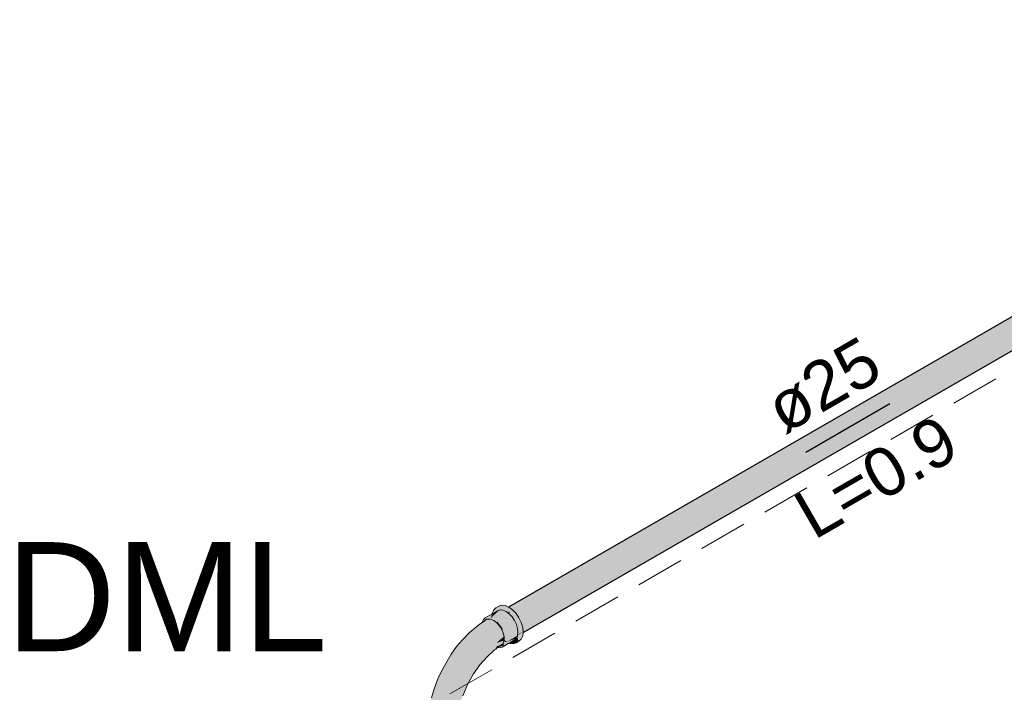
# Model space of a CAD drawing. Header units: millimetres. Extents: x 2 to 902, y -447 to 199.
# Tile 432 of 656: x 100.23 to 104.29, y 88.69 to 91.47. Entities that reach past the tile are written whole.
import ezdxf

# ---------------------------------------------------------------- set-up
doc = ezdxf.new("R2010")
doc.units = ezdxf.units.MM
doc.header["$MEASUREMENT"] = 0
doc.linetypes.add('JIS_02_2.0', pattern=[0.3, 0.2, -0.1])
doc.linetypes.add('NULL', pattern=[0])
for name, color, linetype, lineweight in [('AF-Condutos', 4, 'Continuous', 25), ('AF-Conexões', 9, 'Continuous', 18), ('AF-Sentido conduto', 9, 'Continuous', 30), ('AF-Textos conduto', 7, 'Continuous', 9), ('Ambiente-Textos', 251, 'Continuous', 5), ('DI-Área do detalhe', 7, 'JIS_02_2.0', 9)]:
    doc.layers.add(name, color=color, linetype=linetype, lineweight=lineweight)
doc.styles.add('Arial', font='arial.ttf')

msp = doc.modelspace()

# ---------------------------------------------------------------- hatches: boundary and pattern name
at = {"layer": 'AF-Condutos', "linetype": 'Continuous'}
for points in [[(105.127, 90.6932), (102.2403, 89.0262), (105.1293, 90.672), (105.1271, 90.6929), (105.1293, 90.672), (102.2582, 89.0137), (105.1294, 90.6714), (105.0146, 90.6051), (102.2582, 89.0137), (105.0541, 90.6012), (102.2738, 88.9943), (105.0974, 90.5969), (105.0566, 90.6009), (105.0552, 90.6011), (105.0566, 90.6009), (105.1321, 90.6455), (105.0566, 90.6009), (105.0974, 90.5969), (105.1322, 90.6446), (105.0974, 90.5969), (102.2844, 88.9714), (105.1346, 90.5932), (105.0995, 90.5967), (105.098, 90.5968), (105.0995, 90.5967), (105.135, 90.6182), (105.0995, 90.5967), (105.1346, 90.5932), (105.1375, 90.5949), (105.1618, 90.6087), (105.1467, 90.6152), (105.1618, 90.6087), (105.1704, 90.6136), (105.1722, 90.6146), (105.1704, 90.6136), (105.1619, 90.6087), (105.1351, 90.5932), (102.2881, 88.9489), (105.1359, 90.5931), (105.1625, 90.6084), (105.1359, 90.5931), (102.2881, 88.9489), (105.1589, 90.5908), (105.1781, 90.6018), (105.1709, 90.6132), (105.1781, 90.6018), (105.1821, 90.604), (105.1791, 90.6072), (105.1725, 90.6142), (105.1791, 90.6072), (105.1821, 90.604), (105.1828, 90.6046), (105.2417, 90.6541), (105.238, 90.6766), (105.1574, 90.6301), (105.152, 90.627), (105.1379, 90.6189), (105.1351, 90.6173), (105.238, 90.6766), (105.2274, 90.6996), (105.2118, 90.719), (105.1939, 90.7315), (105.1768, 90.7349), (105.1257, 90.7055), (102.2232, 89.0297)], [(105.1768, 90.7349), (102.243, 89.0427), (102.2445, 89.042)], [(105.1257, 90.7055), (105.1768, 90.7349), (105.1634, 90.7288), (105.1256, 90.7069), (102.243, 89.0427), (102.243, 89.0427)], [(105.127, 90.6932), (102.2446, 89.042), (102.2578, 89.0364)], [(102.2559, 89.0352), (102.2549, 89.0346), (102.2601, 89.0308), (102.2723, 89.0219), (105.1293, 90.672)], [(105.238, 90.636), (105.1829, 90.6045), (105.1821, 90.604), (105.1782, 90.6018), (105.1591, 90.5908), (105.1821, 90.604), (105.1589, 90.5908), (102.2844, 88.9307), (105.1596, 90.5907), (105.1785, 90.6016), (105.1823, 90.6038), (105.1831, 90.6043), (105.1823, 90.6038), (105.1785, 90.6016), (105.1596, 90.5907), (102.2844, 88.9307), (105.1662, 90.5901), (105.183, 90.5997), (105.1851, 90.6009), (105.1865, 90.6018)], [(102.304, 88.9374), (105.2274, 90.6253), (102.304, 88.942), (102.3035, 88.9417), (102.3037, 88.9399), (102.3034, 88.9371)], [(102.2708, 89.0209), (102.2699, 89.0204), (102.2743, 89.0158), (102.2847, 89.0006), (102.2873, 89.0021), (105.0541, 90.6012)], [(102.2989, 88.9798), (105.0974, 90.5969), (102.2886, 89.0027), (102.2851, 89.0008), (102.2847, 89.0005), (102.2865, 88.9979), (102.2876, 88.9955), (102.2947, 88.9809), (102.2877, 88.9961), (102.2947, 88.9809), (102.2958, 88.9785), (102.2928, 88.9887), (102.2958, 88.9785), (102.296, 88.9781), (102.296, 88.9781)], [(105.1722, 90.6146), (105.1346, 90.5932), (102.2881, 88.9489), (105.1351, 90.5932)], [(102.3022, 88.957), (105.1346, 90.5932), (102.2994, 88.98), (102.296, 88.978), (102.2972, 88.9738), (102.3017, 88.9587), (102.3019, 88.9569)], [(105.1589, 90.5908), (102.3019, 88.9568), (102.3035, 88.9418)], [(102.2578, 89.0364), (102.2448, 89.0419), (102.2548, 89.0346)], [(102.2723, 89.0219), (102.2601, 89.0308), (102.2699, 89.0205)], [(102.2806, 88.9249), (102.304, 88.942), (102.2844, 88.9307)]]:
    msp.add_hatch(color=151, dxfattribs=at).paths.add_polyline_path(points)
at = {"layer": 'AF-Conexões', "linetype": 'Continuous'}
for points in [[(102.1742, 89.0011), (102.1775, 89.0153), (102.1817, 89.0178), (102.1983, 89.0274), (102.2046, 89.0293), (102.2085, 89.0305), (102.2061, 89.0307), (102.2085, 89.0305), (102.2095, 89.0304), (102.2199, 89.0294), (102.2203, 89.0293), (102.2205, 89.0293), (102.2199, 89.0294), (102.1794, 89.006), (102.2331, 89.0239), (102.237, 89.021), (102.2371, 89.021), (102.2375, 89.0207), (102.2387, 89.0215), (102.2375, 89.0207), (102.239, 89.0196), (102.2458, 89.0146), (102.2467, 89.0181), (102.2394, 89.0212), (102.2483, 89.024), (102.2276, 89.0279), (102.2265, 89.0287), (102.2265, 89.0287), (102.2232, 89.0311), (102.2231, 89.0312), (102.2201, 89.0294), (102.2231, 89.0312), (102.2207, 89.0329), (102.2149, 89.0316), (102.2207, 89.0329), (102.2199, 89.0335), (102.2196, 89.0338), (102.2142, 89.032), (102.2137, 89.0321), (102.2142, 89.032), (102.2196, 89.0338), (102.2194, 89.0339), (102.2196, 89.0338), (102.2199, 89.0335), (102.2207, 89.0329), (102.2231, 89.0312), (102.2232, 89.0311), (102.2265, 89.0287), (102.2265, 89.0287), (102.2276, 89.0279), (102.2483, 89.024), (102.243, 89.0271), (102.2295, 89.0349), (102.2271, 89.0363), (102.2179, 89.035), (102.2271, 89.0363), (102.2204, 89.0401), (102.2151, 89.037), (102.2098, 89.0338), (102.2151, 89.037), (102.2204, 89.0401), (102.2151, 89.037), (102.2204, 89.0401), (102.2178, 89.0416), (102.2139, 89.0379), (102.2096, 89.0339), (102.2094, 89.0337), (102.2044, 89.0309), (102.2021, 89.0311), (102.2033, 89.0302), (102.2021, 89.0311), (102.1884, 89.0325), (102.1841, 89.023), (102.1884, 89.0325), (102.2021, 89.0311), (102.2044, 89.0309), (102.2094, 89.0337), (102.2178, 89.0416), (102.2295, 89.0349), (102.2483, 89.024), (102.2331, 89.0351), (102.2312, 89.0359), (102.2416, 89.0419), (102.2312, 89.0359), (102.2331, 89.0351), (102.2483, 89.024), (102.2841, 88.9717), (102.2887, 88.9286), (102.29, 88.9167), (102.2916, 88.9303), (102.29, 88.9167), (102.2841, 88.9037), (102.2747, 88.895), (102.2865, 88.9018), (102.2958, 88.9105), (102.3017, 88.9235), (102.3034, 88.9371), (102.2936, 88.9315), (102.3034, 88.9371), (102.292, 88.9331), (102.3034, 88.9371), (102.3037, 88.9399), (102.29, 88.9519), (102.3037, 88.9399), (102.3017, 88.9587), (102.2958, 88.9785), (102.2747, 88.9912), (102.2625, 89.009), (102.2747, 88.9912), (102.2958, 88.9785), (102.2865, 88.9979), (102.2743, 89.0158), (102.2601, 89.0308), (102.2448, 89.0419), (102.243, 89.0427), (102.2296, 89.0484), (102.2154, 89.0498), (102.2036, 89.043), (102.2154, 89.0498), (102.2032, 89.046), (102.1914, 89.0392), (102.1868, 89.0327), (102.1789, 89.0213), (102.1762, 89.0175), (102.1758, 89.0144)], [(102.1762, 89.0175), (102.1914, 89.0392), (102.1821, 89.0306)], [(102.2094, 89.0337), (102.2096, 89.0339), (102.2139, 89.0379), (102.2095, 89.0339)], [(102.1345, 88.9789), (102.1341, 88.9786), (102.1204, 88.9696), (102.0808, 88.936), (102.053, 88.9077), (102.0292, 88.8792), (102.007, 88.8486), (101.9739, 88.7907), (102.0023, 88.8382), (101.9739, 88.7907), (101.9534, 88.751), (101.9362, 88.7053), (101.9258, 88.6686), (101.9162, 88.6159), (101.9154, 88.6022), (101.9152, 88.5995), (101.9152, 88.599), (101.9137, 88.5753), (101.9189, 88.6018), (101.917, 88.602), (101.918, 88.6034), (101.917, 88.602), (101.9189, 88.6018), (101.9194, 88.604), (101.9191, 88.605), (101.9194, 88.604), (101.9197, 88.6059), (101.9194, 88.604), (101.9189, 88.6018), (101.9194, 88.6021), (101.9189, 88.6018), (101.9137, 88.5753), (101.9192, 88.5634), (101.9204, 88.6029), (101.9342, 88.5925), (101.9214, 88.6037), (101.9204, 88.6045), (101.9205, 88.6069), (101.9206, 88.6102), (101.9274, 88.6591), (101.942, 88.7153), (101.9274, 88.6591), (101.9206, 88.6102), (101.936, 88.6563), (101.9458, 88.7003), (101.9593, 88.7448), (101.9833, 88.7856), (102.0058, 88.8273), (102.0283, 88.8691), (102.0622, 88.9142), (102.0283, 88.8691), (102.0615, 88.9023), (102.089, 88.9379), (102.0615, 88.9023), (102.0283, 88.8691), (102.0058, 88.8273), (101.9833, 88.7856), (101.9593, 88.7448), (101.9458, 88.7003), (101.936, 88.6563), (101.9206, 88.6102), (101.9204, 88.6045), (101.9214, 88.6037), (101.9241, 88.6057), (101.9238, 88.606), (101.9241, 88.6057), (101.9255, 88.6067), (101.9317, 88.6114), (101.9255, 88.6067), (101.9241, 88.6057), (101.9214, 88.6037), (101.9342, 88.5925), (101.9375, 88.6121), (101.9383, 88.6164), (101.9375, 88.6121), (101.9573, 88.589), (101.9473, 88.6164), (101.9454, 88.6217), (101.9411, 88.6332), (101.952, 88.675), (101.9667, 88.7171), (101.985, 88.7588), (102.0065, 88.7995), (102.031, 88.8385), (102.058, 88.8752), (102.0871, 88.9089), (102.058, 88.8752), (102.031, 88.8385), (102.0065, 88.7995), (101.985, 88.7588), (101.9667, 88.7171), (101.952, 88.675), (101.9411, 88.6332), (101.9573, 88.589), (101.9566, 88.6444), (101.9751, 88.6831), (101.9861, 88.7302), (101.9751, 88.6831), (101.9566, 88.6444), (101.9573, 88.589), (101.9375, 88.6121), (101.9342, 88.5925), (101.9204, 88.6029), (101.9192, 88.5634), (101.9314, 88.5533), (101.9488, 88.5463), (101.9694, 88.5431), (101.9906, 88.5442), (101.9787, 88.593), (101.972, 88.6334), (101.9787, 88.593), (101.9906, 88.5442), (102.0098, 88.5494), (101.9994, 88.5874), (101.9946, 88.624), (101.989, 88.6648), (102.0012, 88.7204), (102.0122, 88.7689), (102.0335, 88.8113), (102.0122, 88.7689), (102.0012, 88.7204), (101.989, 88.6648), (101.9946, 88.624), (101.9994, 88.5874), (102.0098, 88.5494), (102.0173, 88.5796), (102.0249, 88.5581), (102.0339, 88.5692), (102.0313, 88.5984), (102.0197, 88.6139), (102.0083, 88.6636), (102.0191, 88.7163), (102.0291, 88.7532), (102.0576, 88.7976), (102.0672, 88.8464), (102.09, 88.8857), (102.0672, 88.8464), (102.0576, 88.7976), (102.0291, 88.7532), (102.0191, 88.7163), (102.0083, 88.6636), (102.0197, 88.6139), (102.0313, 88.5984), (102.0359, 88.6103), (102.0406, 88.6223), (102.0405, 88.6263), (102.0399, 88.6414), (102.0329, 88.6625), (102.0269, 88.6939), (102.0329, 88.6625), (102.0399, 88.6416), (102.0399, 88.6414), (102.0402, 88.6423), (102.0399, 88.6414), (102.0527, 88.6715), (102.0528, 88.6716), (102.0422, 88.647), (102.0528, 88.6716), (102.0539, 88.6761), (102.0485, 88.6754), (102.0554, 88.7065), (102.0412, 88.7311), (102.0554, 88.7065), (102.0687, 88.7426), (102.0689, 88.7676), (102.0687, 88.7426), (102.0554, 88.7065), (102.0485, 88.6754), (102.0548, 88.6763), (102.0761, 88.7261), (102.0991, 88.7667), (102.0826, 88.7473), (102.1109, 88.7874), (102.1129, 88.7903), (102.1122, 88.7898), (102.091, 88.7753), (102.0929, 88.8096), (102.1005, 88.8407), (102.102, 88.8677), (102.1005, 88.8407), (102.0929, 88.8096), (102.091, 88.7753), (102.1129, 88.7903), (102.0826, 88.7473), (102.0991, 88.7667), (102.1257, 88.8046), (102.1374, 88.8232), (102.1236, 88.8204), (102.1231, 88.8409), (102.1236, 88.8204), (102.1374, 88.8232), (102.1257, 88.8046), (102.1537, 88.8364), (102.1601, 88.8523), (102.158, 88.8719), (102.1304, 88.8698), (102.158, 88.8719), (102.1601, 88.8523), (102.1537, 88.8364), (102.1862, 88.866), (102.1951, 88.88), (102.2196, 88.891), (102.2248, 88.9043), (102.194, 88.8948), (102.2248, 88.9217), (102.1778, 88.9061), (102.1483, 88.9005), (102.1778, 88.9061), (102.2248, 88.9217), (102.2196, 88.941), (102.1825, 88.9337), (102.1644, 88.9474), (102.1327, 88.9127), (102.1157, 88.9204), (102.1268, 88.9154), (102.1282, 88.9273), (102.1268, 88.9154), (102.1327, 88.9127), (102.1644, 88.9474), (102.1299, 88.9414), (102.1644, 88.9474), (102.1497, 88.9656), (102.131, 88.9502), (102.1332, 88.968), (102.1178, 88.9393), (102.1277, 88.9688), (102.1309, 88.9715), (102.1336, 88.9775), (102.1309, 88.9715), (102.1277, 88.9688), (102.1223, 88.9525), (102.1178, 88.9393), (102.1332, 88.968), (102.1295, 88.9685), (102.1303, 88.9704), (102.1295, 88.9685), (102.1332, 88.968), (102.1337, 88.9725), (102.1339, 88.9742), (102.1337, 88.9725), (102.1332, 88.968), (102.131, 88.9502), (102.1497, 88.9656), (102.1644, 88.9474), (102.1825, 88.9337), (102.2196, 88.941), (102.21, 88.9599), (102.197, 88.9761), (102.1822, 88.9876), (102.1673, 88.9932), (102.1543, 88.992)], [(102.1346, 88.9798), (102.1345, 88.9789), (102.1349, 88.9792), (102.1417, 88.9836), (102.1426, 88.9843), (102.1949, 88.8755), (102.1593, 88.9953), (102.159, 88.9963), (102.1601, 88.9925), (102.1673, 88.9932), (102.1805, 88.9882), (102.1822, 88.9876), (102.1949, 88.9777), (102.197, 88.9761), (102.198, 88.9748), (102.1978, 88.9754), (102.1949, 88.9852), (102.1949, 88.9787), (102.19, 88.9847), (102.1887, 88.9864), (102.1885, 88.9866), (102.1817, 88.988), (102.1767, 88.9919), (102.1743, 88.9938), (102.1767, 88.9919), (102.1817, 88.988), (102.1885, 88.9866), (102.1887, 88.9864), (102.19, 88.9847), (102.1949, 88.9787), (102.1949, 88.9829), (102.1949, 88.9852), (102.1869, 88.9886), (102.1747, 88.9938), (102.1737, 88.9942), (102.1576, 89.0011), (102.1531, 88.9985), (102.1395, 88.9907)], [(102.1756, 89.013), (102.1474, 88.998), (102.1395, 88.9907), (102.1576, 89.0011), (102.1949, 88.9852), (102.2169, 88.9578), (102.2067, 88.9727), (102.2169, 88.9578), (102.2313, 88.9093), (102.2248, 88.9313), (102.2169, 88.9578), (102.2248, 88.9245), (102.2169, 88.9578), (102.2228, 88.9293), (102.2248, 88.9217), (102.2248, 88.9194), (102.2282, 88.9026), (102.2303, 88.9011), (102.2299, 88.9024), (102.2303, 88.9011), (102.2303, 88.901), (102.2303, 88.9011), (102.2302, 88.9003), (102.2331, 88.8991), (102.2302, 88.9003), (102.2343, 88.8982), (102.2342, 88.8986), (102.2346, 88.8984), (102.2342, 88.8986), (102.2343, 88.8982), (102.2302, 88.9003), (102.2303, 88.901), (102.2303, 88.9011), (102.2282, 88.9026), (102.2286, 88.901), (102.2282, 88.9026), (102.2268, 88.9095), (102.225, 88.905), (102.2268, 88.9095), (102.2248, 88.9194), (102.2248, 88.9083), (102.2248, 88.9051), (102.2248, 88.9046), (102.2249, 88.9045), (102.2248, 88.9046), (102.2248, 88.9043), (102.2248, 88.9034), (102.2248, 88.9043), (102.2245, 88.9036), (102.2248, 88.9031), (102.2245, 88.9036), (102.2242, 88.9029), (102.2239, 88.9021), (102.2248, 88.9026), (102.2239, 88.9021), (102.2248, 88.9023), (102.2253, 88.9024), (102.2248, 88.9023), (102.2239, 88.9021), (102.2248, 88.9011), (102.2239, 88.9021), (102.2231, 88.9), (102.2215, 88.8957), (102.2248, 88.8847), (102.2248, 88.8848), (102.2248, 88.8988), (102.2248, 88.8848), (102.2297, 88.8956), (102.235, 88.8977), (102.2297, 88.8956), (102.2248, 88.8847), (102.2017, 88.8776), (102.1994, 88.8759), (102.1984, 88.8751), (102.2067, 88.8743), (102.2169, 88.8775), (102.2425, 88.8922), (102.2454, 88.8939), (102.2678, 88.9069), (102.2438, 88.8945), (102.2678, 88.9069), (102.2757, 88.9141), (102.2436, 88.8946), (102.2412, 88.8932), (102.2404, 88.8938), (102.2412, 88.8932), (102.2436, 88.8946), (102.2426, 88.895), (102.2436, 88.8946), (102.2757, 88.9141), (102.2357, 88.898), (102.2356, 88.898), (102.2357, 88.898), (102.2799, 88.9236), (102.2347, 88.8984), (102.2343, 88.8982), (102.2347, 88.8984), (102.2806, 88.925), (102.2823, 88.9387), (102.2297, 88.925), (102.2248, 88.9415), (102.2297, 88.925), (102.2823, 88.9387), (102.2806, 88.9544), (102.2815, 88.9455), (102.2823, 88.9387), (102.2825, 88.9365), (102.2826, 88.9357), (102.2859, 88.927), (102.2837, 88.9254), (102.2837, 88.925), (102.2837, 88.9254), (102.2836, 88.9257), (102.2837, 88.9254), (102.2859, 88.927), (102.2839, 88.9323), (102.2831, 88.9306), (102.2831, 88.9304), (102.2831, 88.9306), (102.2839, 88.9323), (102.2826, 88.9357), (102.2831, 88.9309), (102.2826, 88.9357), (102.2825, 88.9365), (102.2823, 88.9387), (102.282, 88.937), (102.2808, 88.9269), (102.2806, 88.925), (102.2799, 88.9236), (102.2804, 88.9238), (102.2803, 88.9229), (102.2804, 88.9238), (102.2799, 88.9236), (102.2793, 88.9222), (102.2802, 88.9217), (102.2843, 88.9196), (102.2802, 88.9217), (102.2793, 88.9222), (102.2789, 88.9212), (102.2798, 88.9182), (102.2801, 88.9207), (102.2798, 88.9182), (102.2844, 88.9189), (102.2798, 88.9182), (102.2841, 88.9037), (102.2845, 88.9175), (102.2841, 88.9037), (102.2856, 88.9071), (102.29, 88.9167), (102.2889, 88.9263), (102.2887, 88.9286), (102.288, 88.9294), (102.2883, 88.9284), (102.288, 88.9294), (102.288, 88.9295), (102.288, 88.9294), (102.2887, 88.9286), (102.2872, 88.932), (102.2827, 88.9426), (102.2872, 88.932), (102.2887, 88.9286), (102.2866, 88.9482), (102.286, 88.9494), (102.2841, 88.9535), (102.2831, 88.9458), (102.2841, 88.9535), (102.286, 88.9494), (102.2866, 88.9482), (102.2851, 88.962), (102.2835, 88.9546), (102.2851, 88.962), (102.2786, 88.973), (102.2804, 88.9611), (102.2822, 88.9488), (102.2804, 88.9611), (102.2803, 88.9612), (102.2804, 88.9611), (102.2789, 88.971), (102.2788, 88.9712), (102.2797, 88.9625), (102.2788, 88.9712), (102.2789, 88.971), (102.2786, 88.973), (102.2851, 88.962), (102.2841, 88.9717), (102.2777, 88.9809), (102.2688, 88.994), (102.2546, 89.0148), (102.2483, 89.024), (102.2467, 89.0181), (102.2458, 89.0146), (102.2483, 89.012), (102.2483, 89.0158), (102.2483, 89.012), (102.2502, 89.01), (102.2497, 89.0138), (102.2502, 89.01), (102.2514, 89.0087), (102.2507, 89.0123), (102.2514, 89.0087), (102.2535, 89.0065), (102.2526, 89.0095), (102.2535, 89.0065), (102.2562, 89.0036), (102.2557, 89.005), (102.2574, 89.0024), (102.2557, 89.005), (102.2562, 89.0036), (102.2575, 89.0023), (102.2577, 89.0021), (102.2638, 88.9956), (102.258, 89.0076), (102.2715, 88.9849), (102.2674, 88.9918), (102.258, 89.0076), (102.2638, 88.9956), (102.2638, 88.9956), (102.2652, 88.9928), (102.2652, 88.9926), (102.2668, 88.9893), (102.2726, 88.9813), (102.2731, 88.9795), (102.2726, 88.9813), (102.2668, 88.9893), (102.2652, 88.9926), (102.2652, 88.9928), (102.2638, 88.9956), (102.2638, 88.9956), (102.2577, 89.0021), (102.2578, 89.0019), (102.2584, 89.001), (102.2678, 88.9872), (102.2746, 88.973), (102.273, 88.9797), (102.2755, 88.9712), (102.2757, 88.9709), (102.2678, 88.9872), (102.2577, 89.0021), (102.2458, 89.0146), (102.2331, 89.0239), (102.2203, 89.0293), (102.2199, 89.0294), (102.1744, 89.0031), (102.1744, 89.0028), (102.1738, 88.9981), (102.1822, 88.9945), (102.1694, 88.9999), (102.1754, 89.0114), (102.1694, 88.9999), (102.1745, 89.0039), (102.1708, 89.001), (102.1744, 89.0031), (102.2199, 89.0294), (102.2085, 89.0305), (102.1983, 89.0274), (102.1758, 89.0144), (102.1474, 88.998)], [(102.1744, 89.0028), (102.1744, 89.0031), (102.1708, 89.001), (102.1694, 88.9999), (102.1738, 88.9981)], [(102.1817, 89.0178), (102.1742, 89.0011), (102.2046, 89.0293)], [(102.237, 89.021), (102.1794, 89.006), (102.1742, 89.0011)], [(102.2394, 89.0212), (102.2397, 89.0211), (102.2395, 89.0213)], [(102.2437, 89.0226), (102.2395, 89.0213), (102.2397, 89.0211), (102.2437, 89.0225), (102.2483, 89.024)], [(102.2397, 89.0211), (102.2467, 89.0181), (102.2483, 89.024)], [(102.1949, 88.9852), (102.198, 88.9748), (102.199, 88.9736), (102.21, 88.9599), (102.2163, 88.9475), (102.2185, 88.9432), (102.2181, 88.9467), (102.2155, 88.953), (102.2055, 88.9686), (102.2155, 88.953), (102.2181, 88.9467), (102.2177, 88.9502), (102.2169, 88.9513), (102.2177, 88.9502), (102.2169, 88.9578), (102.2143, 88.9611), (102.2007, 88.978)], [(102.2228, 88.9293), (102.2209, 88.9386), (102.2169, 88.9578), (102.2181, 88.9467), (102.2185, 88.9432), (102.2194, 88.9415), (102.2196, 88.941)], [(102.273, 88.9797), (102.2746, 88.973), (102.2755, 88.9712)], [(102.2248, 88.9051), (102.2248, 88.9217), (102.2145, 88.9127), (102.2101, 88.9089), (102.194, 88.8948), (102.2225, 88.9036), (102.2248, 88.9043)], [(102.2343, 88.8982), (102.2799, 88.9236), (102.2806, 88.925)], [(102.2757, 88.9141), (102.2799, 88.9236), (102.2357, 88.898)], [(102.2483, 88.8926), (102.2529, 88.893), (102.2667, 88.8943), (102.2747, 88.895), (102.2704, 88.9024), (102.2747, 88.895), (102.2772, 88.8973), (102.2841, 88.9037), (102.2784, 88.9067), (102.2782, 88.9052), (102.2784, 88.9067), (102.2841, 88.9037), (102.2798, 88.918), (102.2797, 88.9178), (102.2786, 88.9091), (102.2797, 88.9178), (102.2751, 88.9128), (102.2735, 88.9093), (102.2751, 88.9128), (102.2797, 88.9179), (102.2797, 88.918), (102.2798, 88.918), (102.2798, 88.9182), (102.2789, 88.9212), (102.2774, 88.9179), (102.2757, 88.9141), (102.2746, 88.9132), (102.2716, 88.9103), (102.2723, 88.9067), (102.2718, 88.9091), (102.2716, 88.9103), (102.2678, 88.9069), (102.2645, 88.9049), (102.2483, 88.8956), (102.2457, 88.8941), (102.2454, 88.8939)], [(102.2798, 88.918), (102.2797, 88.918), (102.2797, 88.9179)], [(102.1862, 88.866), (102.1906, 88.8693), (102.1877, 88.8684)], [(102.1975, 88.8764), (102.1951, 88.88), (102.1924, 88.8757), (102.1877, 88.8684), (102.1893, 88.8689), (102.1909, 88.8703), (102.1964, 88.8754), (102.1909, 88.8703), (102.1893, 88.8689), (102.1906, 88.8693), (102.1984, 88.8751), (102.2196, 88.891), (102.2075, 88.8856), (102.1951, 88.88)], [(102.2162, 88.8821), (102.2196, 88.891), (102.2017, 88.8776)], [(102.2196, 88.891), (102.2162, 88.8821), (102.2248, 88.8847), (102.2223, 88.8929), (102.2215, 88.8957)], [(102.2248, 88.9051), (102.2331, 88.8991), (102.2457, 88.8941)], [(102.2747, 88.895), (102.2483, 88.8926), (102.2625, 88.8912)]]:
    msp.add_hatch(color=161, dxfattribs=at).paths.add_polyline_path(points)
at = {"layer": 'AF-Sentido conduto', "linetype": 'Continuous'}
msp.add_hatch(color=7, dxfattribs=at).paths.add_polyline_path([(103.4696, 89.681), (103.7111, 89.7457), (103.6464, 89.8578)])

# ---------------------------------------------------------------- linework, layer by layer
at = {"layer": 'AF-Condutos'}
for p, q in [((105.1256, 90.7069), (102.243, 89.0427)), ((102.304, 88.9374), (105.2274, 90.6253)), ((102.3034, 88.9371), (102.304, 88.9374))]:
    msp.add_line(p, q, dxfattribs=at)
at = {"layer": 'AF-Conexões'}
for p, q in [((102.1914, 89.0392), (102.1821, 89.0306)), ((102.2032, 89.046), (102.1914, 89.0392)), ((102.2154, 89.0498), (102.2032, 89.046)), ((102.2296, 89.0484), (102.2154, 89.0498)), ((102.243, 89.0427), (102.2296, 89.0484)), ((102.2448, 89.0419), (102.243, 89.0427)), ((102.2601, 89.0308), (102.2448, 89.0419)), ((102.1543, 88.992), (102.1345, 88.9789)), ((102.1395, 88.9907), (102.1346, 88.9798)), ((102.1474, 88.998), (102.1395, 88.9907)), ((102.1758, 89.0144), (102.1474, 88.998)), ((102.1673, 88.9932), (102.1543, 88.992)), ((102.1822, 88.9876), (102.1673, 88.9932)), ((102.1758, 89.0144), (102.1742, 89.0011)), ((102.1983, 89.0274), (102.1758, 89.0144)), ((102.1762, 89.0175), (102.1758, 89.0144)), ((102.1821, 89.0306), (102.1762, 89.0175)), ((102.2085, 89.0305), (102.1983, 89.0274)), ((102.2199, 89.0294), (102.2085, 89.0305)), ((102.2203, 89.0293), (102.2199, 89.0294)), ((102.2331, 89.0239), (102.2203, 89.0293)), ((102.2458, 89.0146), (102.2331, 89.0239)), ((102.2577, 89.0021), (102.2458, 89.0146)), ((102.2678, 88.9872), (102.2577, 89.0021)), ((102.2743, 89.0158), (102.2601, 89.0308)), ((102.2865, 88.9979), (102.2743, 89.0158)), ((102.2958, 88.9785), (102.2865, 88.9979)), ((102.1204, 88.9696), (102.0808, 88.936)), ((102.1341, 88.9786), (102.1204, 88.9696)), ((102.1345, 88.9789), (102.1341, 88.9786)), ((102.1346, 88.9798), (102.1345, 88.9789)), ((102.197, 88.9761), (102.1822, 88.9876)), ((102.21, 88.9599), (102.197, 88.9761)), ((102.2196, 88.941), (102.21, 88.9599)), ((102.2757, 88.9709), (102.2678, 88.9872)), ((102.2806, 88.9544), (102.2757, 88.9709)), ((102.2823, 88.9387), (102.2806, 88.9544)), ((102.3017, 88.9587), (102.2958, 88.9785)), ((102.3037, 88.9399), (102.3017, 88.9587)), ((102.0808, 88.936), (102.053, 88.9077)), ((102.2248, 88.9217), (102.2196, 88.941)), ((102.2248, 88.9051), (102.2248, 88.9217)), ((102.2678, 88.9069), (102.2757, 88.9141)), ((102.2757, 88.9141), (102.2799, 88.9236)), ((102.2799, 88.9236), (102.2806, 88.925)), ((102.2806, 88.925), (102.2823, 88.9387)), ((102.2865, 88.9018), (102.2958, 88.9105)), ((102.2958, 88.9105), (102.3017, 88.9235)), ((102.3017, 88.9235), (102.3034, 88.9371)), ((102.3034, 88.9371), (102.3037, 88.9399)), ((102.0292, 88.8792), (102.007, 88.8486)), ((102.053, 88.9077), (102.0292, 88.8792)), ((102.1862, 88.866), (102.1906, 88.8693)), ((102.1906, 88.8693), (102.1984, 88.8751)), ((102.1984, 88.8751), (102.2196, 88.891)), ((102.1984, 88.8751), (102.2067, 88.8743)), ((102.2067, 88.8743), (102.2169, 88.8775)), ((102.2169, 88.8775), (102.2425, 88.8922)), ((102.2196, 88.891), (102.2248, 88.9043)), ((102.2248, 88.9043), (102.2248, 88.9051)), ((102.2248, 88.9051), (102.2331, 88.8991)), ((102.2425, 88.8922), (102.2454, 88.8939)), ((102.2454, 88.8939), (102.2678, 88.9069)), ((102.2454, 88.8939), (102.2483, 88.8926)), ((102.2483, 88.8926), (102.2625, 88.8912)), ((102.2625, 88.8912), (102.2747, 88.895)), ((102.2747, 88.895), (102.2865, 88.9018)), ((102.007, 88.8486), (101.9739, 88.7907)), ((102.1257, 88.8046), (102.1537, 88.8364)), ((102.1537, 88.8364), (102.1862, 88.866)), ((101.9739, 88.7907), (101.9534, 88.751)), ((102.0991, 88.7667), (102.1257, 88.8046)), ((101.9534, 88.751), (101.9362, 88.7053)), ((102.0761, 88.7261), (102.0991, 88.7667)), ((102.0548, 88.6763), (102.0761, 88.7261)), ((101.9362, 88.7053), (101.9258, 88.6686))]:
    msp.add_line(p, q, dxfattribs=at)
at = {"layer": 'AF-Sentido conduto'}
msp.add_lwpolyline([(103.816, 89.881), (103.4696, 89.681)], dxfattribs=at)
at = {"layer": 'DI-Área do detalhe'}
msp.add_lwpolyline([(107.5631, 91.8951), (114.7579, 87.7412), (103.4806, 81.2302), (96.2858, 85.3842), (107.5631, 91.8951)], dxfattribs=at)

# ---------------------------------------------------------------- texts
at = {"layer": 'AF-Textos conduto', "linetype": 'NULL', "char_height": 0.2, "attachment_point": 8, "rotation": 30.0001, "line_spacing_factor": 0.6, "style": 'Arial'}
for s, insert, width in [('ø25', (103.5916, 89.8698), 0.962805), ('L=0.9', (103.8101, 89.4913), 1.413415)]:
    msp.add_mtext(s, dxfattribs=dict(at, insert=insert, width=width))
at = {"layer": 'Ambiente-Textos', "color": 7, "linetype": 'NULL', "lineweight": 5, "insert": (100.8336, 88.8605), "char_height": 0.45, "width": 2.654726, "attachment_point": 8, "line_spacing_factor": 0.6, "style": 'Arial'}
msp.add_mtext('DML', dxfattribs=at)

doc.saveas('drawing.dxf')
